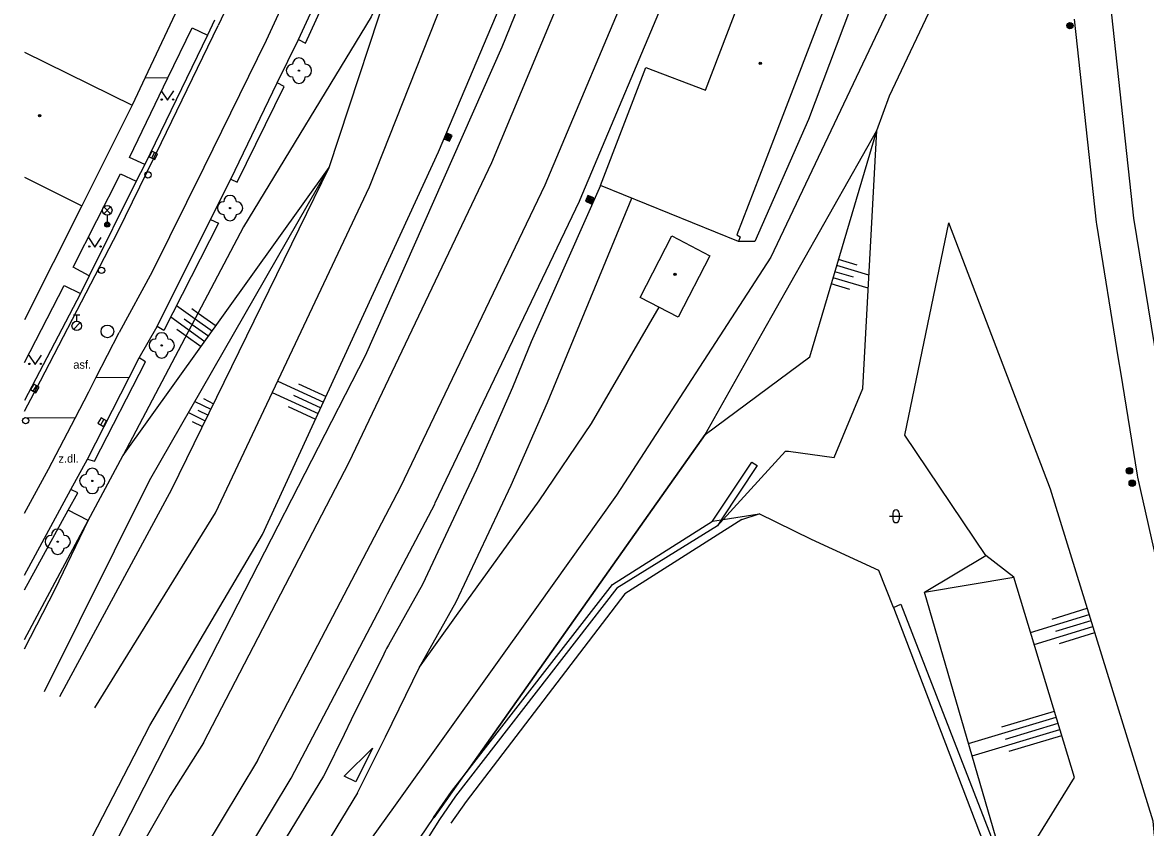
# Model space of a CAD drawing. Extents: x -596229 to -595156, y -1161237 to -1159376.
# Drawn here: x -596228.4 to -596139.8, y -1160502.9 to -1160439.4 of the extents above; entities that cross this region are included whole.
import ezdxf

# ---------------------------------------------------------------- set-up
doc = ezdxf.new("R2010")
doc.units = 0
for name, color, linetype in [('Level 22', 7, 'Continuous'), ('Level 25', 7, 'Continuous'), ('Level 27', 7, 'Continuous'), ('Level 28', 7, 'Continuous'), ('Level 33', 7, 'Continuous'), ('Level 36', 7, 'Continuous'), ('Level 39', 7, 'Continuous'), ('Specificka linie pasportu komunikaci', 7, 'Continuous'), ('TM - budovy zdene_ betonove - VP', 7, 'Continuous'), ('TM - CD - osa koleji', 7, 'Continuous'), ('TM - chodniky - VP', 7, 'Continuous'), ('TM - dolni hrana svahu', 7, 'Continuous'), ('TM - horni hrana svahu', 7, 'Continuous'), ('TM - komunikace - VP', 7, 'Continuous'), ('TM - letecke snimky - pomocna linie', 7, 'Continuous'), ('TM - plot nerozliseny - VP', 7, 'Continuous'), ('TM - popis povrchu', 7, 'Continuous'), ('TM - rozhrani ploch obecne - VP', 7, 'Continuous'), ('TM - srafovani', 7, 'Continuous'), ('TM - zabradli - VP', 7, 'Continuous'), ('TM - zed operna - VP', 7, 'Continuous')]:
    doc.layers.add(name, color=color, linetype=linetype)

msp = doc.modelspace()

# ---------------------------------------------------------------- linework, layer by layer
at = {"layer": 'Level 22'}
for centre in [(-596206.56, -1160443.25), (-596211.99, -1160454.09), (-596217.38, -1160464.92), (-596222.86, -1160475.61), (-596225.59, -1160480.4)]:
    msp.add_circle(centre, 0.05, dxfattribs=at)
for centre, start, end in [((-596206.56, -1160442.75), 0, 180), ((-596207.06, -1160443.25), 90, 270), ((-596206.06, -1160443.25), 270, 90), ((-596206.56, -1160443.75), 180, 0), ((-596211.99, -1160453.59), 0, 180), ((-596212.49, -1160454.09), 90, 270), ((-596211.49, -1160454.09), 270, 90), ((-596211.99, -1160454.59), 180, 0), ((-596217.38, -1160464.42), 0, 180), ((-596217.88, -1160464.92), 90, 270), ((-596216.88, -1160464.92), 270, 90), ((-596217.38, -1160465.42), 180, 0), ((-596223.36, -1160475.61), 90, 270), ((-596222.86, -1160475.11), 0, 180), ((-596222.36, -1160475.61), 270, 90), ((-596222.86, -1160476.11), 180, 0), ((-596226.09, -1160480.4), 90, 270), ((-596225.59, -1160479.9), 0, 180), ((-596225.09, -1160480.4), 270, 90), ((-596225.59, -1160480.9), 180, 0)]:
    msp.add_arc(centre, 0.5, start, end, dxfattribs=at)
at = {"layer": 'Level 25'}
for points in [[(-596195.129, -1160448.619), (-596194.671, -1160448.819), (-596194.471, -1160448.361), (-596194.929, -1160448.161)], [(-596195.063, -1160448.594), (-596194.696, -1160448.753), (-596194.537, -1160448.386), (-596194.904, -1160448.227)], [(-596194.997, -1160448.568), (-596194.722, -1160448.687), (-596194.603, -1160448.412), (-596194.878, -1160448.293)], [(-596194.932, -1160448.542), (-596194.748, -1160448.622), (-596194.668, -1160448.438), (-596194.852, -1160448.358)], [(-596194.866, -1160448.516), (-596194.774, -1160448.556), (-596194.734, -1160448.464), (-596194.826, -1160448.424)], [(-596183.959, -1160453.549), (-596183.501, -1160453.749), (-596183.301, -1160453.291), (-596183.759, -1160453.091)], [(-596183.893, -1160453.524), (-596183.526, -1160453.683), (-596183.367, -1160453.316), (-596183.734, -1160453.157)], [(-596183.827, -1160453.498), (-596183.552, -1160453.617), (-596183.433, -1160453.342), (-596183.708, -1160453.223)], [(-596183.762, -1160453.472), (-596183.578, -1160453.552), (-596183.498, -1160453.368), (-596183.682, -1160453.288)], [(-596183.696, -1160453.446), (-596183.604, -1160453.486), (-596183.564, -1160453.394), (-596183.656, -1160453.354)]]:
    msp.add_lwpolyline(points, close=True, dxfattribs=at)
for centre, radius in [((-596145.73, -1160439.7), 0.25), ((-596145.73, -1160439.7), 0.2), ((-596145.73, -1160439.7), 0.15), ((-596145.73, -1160439.7), 0.1), ((-596145.73, -1160439.7), 0.05), ((-596141.04, -1160474.81), 0.25), ((-596141.04, -1160474.81), 0.2), ((-596141.04, -1160474.81), 0.15), ((-596141.04, -1160474.81), 0.1), ((-596141.04, -1160474.81), 0.05), ((-596140.82, -1160475.79), 0.25), ((-596140.82, -1160475.79), 0.2), ((-596140.82, -1160475.79), 0.15), ((-596140.82, -1160475.79), 0.1), ((-596140.82, -1160475.79), 0.05)]:
    msp.add_circle(centre, radius, dxfattribs=at)
at = {"layer": 'Level 27'}
for p, q in [((-596218.159, -1160450.155), (-596217.941, -1160449.705)), ((-596227.519, -1160468.524), (-596227.261, -1160468.096)), ((-596222.193, -1160471.188), (-596221.947, -1160470.752))]:
    msp.add_line(p, q, dxfattribs=at)
for points in [[(-596217.934, -1160450.264), (-596217.716, -1160449.814), (-596218.166, -1160449.596), (-596218.384, -1160450.046)], [(-596227.305, -1160468.653), (-596227.047, -1160468.225), (-596227.475, -1160467.967), (-596227.733, -1160468.395)], [(-596221.975, -1160471.311), (-596221.729, -1160470.875), (-596222.165, -1160470.629), (-596222.411, -1160471.065)]]:
    msp.add_lwpolyline(points, close=True, dxfattribs=at)
msp.add_circle((-596221.67, -1160463.82), 0.5, dxfattribs=at)
at = {"layer": 'Level 28'}
for p, q in [((-596224.34, -1160462.505), (-596223.84, -1160462.505)), ((-596224.09, -1160463.005), (-596224.09, -1160462.505)), ((-596224.348, -1160463.652), (-596223.818, -1160463.122))]:
    msp.add_line(p, q, dxfattribs=at)
for centre, radius in [((-596218.47, -1160451.47), 0.25), ((-596222.13, -1160459), 0.25), ((-596224.09, -1160463.38), 0.375), ((-596228.12, -1160470.85), 0.25)]:
    msp.add_circle(centre, radius, dxfattribs=at)
at = {"layer": 'Level 33'}
for p, q in [((-596221.945, -1160454.53), (-596221.415, -1160454)), ((-596221.945, -1160454), (-596221.415, -1160454.53)), ((-596221.68, -1160454.64), (-596221.68, -1160455.39))]:
    msp.add_line(p, q, dxfattribs=at)
for centre, radius in [((-596221.68, -1160454.265), 0.375), ((-596221.68, -1160455.39), 0.2), ((-596221.68, -1160455.39), 0.145), ((-596221.68, -1160455.39), 0.0876)]:
    msp.add_circle(centre, radius, dxfattribs=at)
at = {"layer": 'Level 36'}
for p, q in [((-596159.956, -1160478.396), (-596158.956, -1160478.396)), ((-596159.706, -1160478.146), (-596159.706, -1160478.646)), ((-596159.206, -1160478.146), (-596159.206, -1160478.646))]:
    msp.add_line(p, q, dxfattribs=at)
for points in [[(-596217.43, -1160444.83), (-596216.93, -1160445.58), (-596216.43, -1160444.83)], [(-596223.15, -1160456.42), (-596222.65, -1160457.17), (-596222.15, -1160456.42)], [(-596227.87, -1160465.68), (-596227.37, -1160466.43), (-596226.87, -1160465.68)]]:
    msp.add_lwpolyline(points, dxfattribs=at)
for centre in [(-596217.38, -1160445.53), (-596216.481, -1160445.53), (-596223.1, -1160457.12), (-596222.201, -1160457.12), (-596227.82, -1160466.38), (-596226.921, -1160466.38)]:
    msp.add_circle(centre, 0.05, dxfattribs=at)
for centre, start, end in [((-596159.456, -1160478.146), 0, 180), ((-596159.456, -1160478.646), 180, 0)]:
    msp.add_arc(centre, 0.25, start, end, dxfattribs=at)
at = {"layer": 'Level 39'}
for centre, radius in [((-596170.17, -1160442.67), 0.09), ((-596170.17, -1160442.67), 0.0398), ((-596227.02, -1160446.81), 0.09), ((-596227.02, -1160446.81), 0.0398), ((-596176.89, -1160459.32), 0.09), ((-596176.89, -1160459.32), 0.0398)]:
    msp.add_circle(centre, radius, dxfattribs=at)
at = {"layer": 'Specificka linie pasportu komunikaci'}
for points in [[(-596198.69, -1160434.2), (-596200.87, -1160439), (-596210.93, -1160455.57), (-596220.44, -1160473.64)], [(-596218.7, -1160443.8), (-596216.89, -1160443.81)], [(-596219.96, -1160467.46), (-596222.58, -1160467.49)], [(-596224.21, -1160470.65), (-596228.22, -1160470.622)], [(-596223.18, -1160478.74), (-596224.76, -1160477.92)], [(-596228.22, -1160488.856), (-596225.79, -1160484.14), (-596223.18, -1160478.74)]]:
    msp.add_lwpolyline(points, dxfattribs=at)
at = {"layer": 'TM - budovy zdene_ betonove - VP'}
for points in [[(-596174.49, -1160444.78), (-596164.85, -1160419.65)], [(-596158.83, -1160422), (-596165.81, -1160440.09)], [(-596215.88, -1160437.81), (-596218.7, -1160443.8)], [(-596165.81, -1160440.09), (-596169.78, -1160450.41)], [(-596228.22, -1160441.779), (-596219.72, -1160445.97)], [(-596182.77, -1160452.3), (-596179.18, -1160443.01)], [(-596179.18, -1160443.01), (-596174.49, -1160444.78)], [(-596218.7, -1160443.8), (-596219.72, -1160445.97)], [(-596219.72, -1160445.97), (-596223.69, -1160453.91)], [(-596169.78, -1160450.41), (-596172.02, -1160456.21)], [(-596228.22, -1160451.647), (-596223.69, -1160453.91)], [(-596171.88, -1160456.72), (-596182.77, -1160452.3)], [(-596223.69, -1160453.91), (-596228.22, -1160462.905)], [(-596179.65, -1160461.14), (-596177.15, -1160456.27)], [(-596177.15, -1160456.27), (-596174.13, -1160457.85)], [(-596172.02, -1160456.21), (-596171.74, -1160456.36)], [(-596171.74, -1160456.36), (-596171.88, -1160456.72)], [(-596174.13, -1160457.85), (-596176.65, -1160462.68)], [(-596176.65, -1160462.68), (-596179.65, -1160461.14)]]:
    msp.add_lwpolyline(points, dxfattribs=at)
at = {"layer": 'TM - CD - osa koleji'}
for points in [[(-596209.83, -1160497.66), (-596198.51, -1160476.05), (-596187.13, -1160452.26), (-596172.45, -1160417.42), (-596169.79, -1160410.54), (-596166.49, -1160401.67), (-596166.23, -1160400.97), (-596165.98, -1160400.26), (-596158.86, -1160380.06), (-596148.91, -1160350.26), (-596144.06, -1160335.69), (-596141.68, -1160328.54), (-596135.63, -1160310.38), (-596131.86, -1160299.05)], [(-596214.1, -1160496.27), (-596202.59, -1160474.13), (-596191.35, -1160450.49), (-596176.42, -1160414.79), (-596174.21, -1160408.97), (-596170.88, -1160399.93), (-596170.62, -1160399.23), (-596170.37, -1160398.52), (-596162.3, -1160375.35), (-596157.96, -1160362.38), (-596153.65, -1160349.46), (-596153.33, -1160348.5), (-596148.58, -1160334.25), (-596148.24, -1160333.21)], [(-596140.91, -1160362.02), (-596144.12, -1160378.32), (-596148.32, -1160398.86), (-596154.5, -1160423.44), (-596159.1, -1160436.39), (-596169.32, -1160457.95), (-596181.5, -1160476.74), (-596187.82, -1160485.6), (-596198.97, -1160501.18)], [(-596074.23, -1160665.02), (-596082.93, -1160640.58), (-596093.29, -1160611.48), (-596104.04, -1160581.31), (-596112.72, -1160556.78), (-596123.04, -1160527.19), (-596127.3, -1160514.27), (-596132.74, -1160495.66), (-596137.47, -1160474.66), (-596140.69, -1160454.88), (-596142.42, -1160438.86), (-596143.61, -1160415.81), (-596143.6, -1160402.29), (-596142.31, -1160378.67), (-596140.91, -1160362.02)], [(-596197.04, -1160490.3), (-596194.15, -1160485.15), (-596189.81, -1160475.94), (-596186.96, -1160469.43), (-596180.3, -1160453.3)], [(-596197.04, -1160490.3), (-596194.12, -1160486.23), (-596187.61, -1160477.18), (-596183.47, -1160471.09), (-596178.15, -1160461.91)], [(-596201.93, -1160500.22), (-596200.31, -1160496.94), (-596199.74, -1160495.78), (-596197.04, -1160490.3)], [(-596214.1, -1160496.27), (-596216.73, -1160500.43), (-596228.22, -1160520.504)], [(-596209.83, -1160497.66), (-596218.18, -1160511.54), (-596228.01, -1160528.13), (-596228.22, -1160528.463)], [(-596201.93, -1160500.22), (-596223.04, -1160534.91)], [(-596198.97, -1160501.18), (-596202.11, -1160505.57), (-596223.04, -1160534.91), (-596228.22, -1160542.144)]]:
    msp.add_lwpolyline(points, dxfattribs=at)
at = {"layer": 'TM - chodniky - VP'}
for points in [[(-596206.6, -1160440.8), (-596206.04, -1160441.08), (-596199.14, -1160425.99)], [(-596216.89, -1160443.81), (-596214.99, -1160439.87), (-596213.78, -1160440.44)], [(-596218.72, -1160450.66), (-596219.93, -1160450.1), (-596216.89, -1160443.81)], [(-596211.94, -1160451.82), (-596211.42, -1160452.05), (-596207.72, -1160444.5), (-596208.28, -1160444.21)], [(-596223.1, -1160459.43), (-596224.38, -1160458.75), (-596220.64, -1160451.39), (-596219.4, -1160451.97)], [(-596213.53, -1160455), (-596212.91, -1160455.27), (-596217.21, -1160463.75)], [(-596228.22, -1160466.269), (-596225.07, -1160460.19), (-596223.8, -1160460.82)], [(-596217.21, -1160463.75), (-596217.73, -1160463.43)], [(-596223.23, -1160473.88), (-596222.7, -1160474.06), (-596218.67, -1160466.22), (-596219.17, -1160465.91)], [(-596224.76, -1160477.92), (-596224.01, -1160476.56), (-596224.56, -1160476.29)], [(-596228.22, -1160484.189), (-596224.76, -1160477.92)]]:
    msp.add_lwpolyline(points, dxfattribs=at)
at = {"layer": 'TM - dolni hrana svahu'}
for points in [[(-596222.67, -1160493.5), (-596213.14, -1160478.12), (-596200.99, -1160452.41), (-596193.08, -1160432.41), (-596179.29, -1160397.71), (-596177.51, -1160383.52)], [(-596173.1, -1160478.66), (-596168.17, -1160473.25), (-596167.95, -1160473.26), (-596164.33, -1160473.77), (-596162.06, -1160468.31), (-596160.98, -1160447.96)], [(-596226.64, -1160492.21), (-596218.35, -1160475.58), (-596204.17, -1160450.9)], [(-596152.36, -1160481.48), (-596158.75, -1160472), (-596155.29, -1160455.24)], [(-596173.54, -1160479.14), (-596173.1, -1160478.66)], [(-596157.2, -1160484.38), (-596152.36, -1160481.48)], [(-596150.16, -1160483.2), (-596152.36, -1160481.48)], [(-596150.54, -1160507.33), (-596157.2, -1160484.38)]]:
    msp.add_lwpolyline(points, dxfattribs=at)
at = {"layer": 'TM - horni hrana svahu'}
for points in [[(-596218.33, -1160494.9), (-596209.43, -1160479.83), (-596195.54, -1160449.66), (-596182.63, -1160419.12), (-596172.15, -1160391.34), (-596162.45, -1160363.24), (-596154.89, -1160339.59), (-596152.79, -1160332.95)], [(-596204.17, -1160450.9), (-596198.69, -1160434.2)], [(-596166.26, -1160465.83), (-596160.98, -1160447.96)], [(-596225.41, -1160492.61), (-596216.59, -1160476.26), (-596204.17, -1160450.9)], [(-596220.44, -1160473.64), (-596204.17, -1160450.9)], [(-596077.42, -1160664.39), (-596084.8, -1160656.92), (-596090.31, -1160641.84), (-596100.59, -1160614.14), (-596112.29, -1160583), (-596120.41, -1160559.34), (-596131.56, -1160534.42), (-596137.93, -1160516.11), (-596139.16, -1160502.43), (-596147.28, -1160476.26), (-596155.29, -1160455.24)], [(-596174.52, -1160471.95), (-596166.26, -1160465.83)], [(-596174.52, -1160471.95), (-596193.14, -1160498.29)], [(-596223.18, -1160478.74), (-596220.44, -1160473.64)], [(-596228.22, -1160488.118), (-596223.18, -1160478.74)], [(-596157.2, -1160484.38), (-596150.16, -1160483.2)], [(-596150.54, -1160507.33), (-596145.38, -1160499), (-596150.16, -1160483.2)]]:
    msp.add_lwpolyline(points, dxfattribs=at)
at = {"layer": 'TM - komunikace - VP'}
for points in [[(-596206.6, -1160440.8), (-596197.85, -1160421.87)], [(-596213.21, -1160439.26), (-596213.78, -1160440.44)], [(-596213.78, -1160440.44), (-596218.72, -1160450.66)], [(-596208.28, -1160444.21), (-596206.6, -1160440.8)], [(-596211.94, -1160451.82), (-596208.28, -1160444.21)], [(-596218.72, -1160450.66), (-596219.4, -1160451.97)], [(-596219.4, -1160451.97), (-596223.1, -1160459.43)], [(-596213.53, -1160455), (-596211.94, -1160451.82)], [(-596217.73, -1160463.43), (-596213.53, -1160455)], [(-596223.1, -1160459.43), (-596223.8, -1160460.82)], [(-596223.8, -1160460.82), (-596228.22, -1160469.266)], [(-596219.17, -1160465.91), (-596217.73, -1160463.43)], [(-596219.96, -1160467.46), (-596219.17, -1160465.91)], [(-596223.23, -1160473.88), (-596219.96, -1160467.46)], [(-596224.56, -1160476.29), (-596223.23, -1160473.88)], [(-596228.22, -1160483.038), (-596224.56, -1160476.29)]]:
    msp.add_lwpolyline(points, dxfattribs=at)
at = {"layer": 'TM - letecke snimky - pomocna linie'}
for points in [[(-596142.29, -1160307.81), (-596164.93, -1160374.95), (-596176.79, -1160407.54), (-596190.54, -1160441.41), (-596201.34, -1160465.75), (-596222.51, -1160507.03), (-596228.22, -1160516.183)], [(-596137.53, -1160330.01), (-596140.64, -1160345.12), (-596143.86, -1160361.47), (-596143.91, -1160361.77), (-596147.06, -1160377.73), (-596148.67, -1160385.6), (-596149.03, -1160387.35), (-596151.25, -1160398.19), (-596157.37, -1160422.57), (-596161.4, -1160433.9), (-596166.36, -1160447.09), (-596170.59, -1160456.72), (-596171.88, -1160456.72)], [(-596228.22, -1160534.102), (-596225.47, -1160529.73), (-596225.43, -1160529.66), (-596215.6, -1160513.07), (-596207.25, -1160499.18), (-596207.17, -1160499.05), (-596200.05, -1160485.46), (-596199.56, -1160484.52), (-596195.85, -1160477.44), (-596195.8, -1160477.34), (-596184.42, -1160453.55), (-596184.37, -1160453.42), (-596169.69, -1160418.58), (-596169.65, -1160418.5), (-596166.99, -1160411.6), (-596163.68, -1160402.72), (-596163.15, -1160401.26), (-596156.02, -1160381.03), (-596146.06, -1160351.21), (-596141.21, -1160336.64)], [(-596160.98, -1160447.96), (-596159.97, -1160445.23), (-596159.74, -1160444.74), (-596156.39, -1160437.68)], [(-596145.4, -1160439.18), (-596143.67, -1160455.2), (-596143.65, -1160455.36), (-596141.92, -1160465.97), (-596141.75, -1160467.02), (-596140.43, -1160475.16), (-596140.4, -1160475.32), (-596135.67, -1160496.32), (-596135.62, -1160496.5), (-596131.17, -1160511.71), (-596130.9, -1160512.64), (-596130.18, -1160515.11), (-596130.15, -1160515.21), (-596125.88, -1160528.15), (-596115.55, -1160557.77), (-596113.7, -1160563)], [(-596174.52, -1160471.95), (-596170.01, -1160463.95), (-596165.5, -1160455.95), (-596160.98, -1160447.96)], [(-596182.77, -1160452.3), (-596187.83, -1160463.68), (-596188.23, -1160464.65), (-596189.72, -1160468.25), (-596192.54, -1160474.7), (-596196.82, -1160483.78), (-596199.49, -1160488.55), (-596199.65, -1160488.82), (-596199.73, -1160488.98), (-596199.87, -1160489.27), (-596202.43, -1160494.46), (-596203, -1160495.61), (-596204.5, -1160498.66), (-596204.62, -1160498.89), (-596225.48, -1160533.16), (-596225.64, -1160533.41), (-596228.22, -1160537.01)], [(-596173.92, -1160478.79), (-596173.24, -1160478.68)], [(-596173.24, -1160478.68), (-596173.1, -1160478.66)], [(-596173.1, -1160478.66), (-596170.26, -1160478.2)], [(-596193.14, -1160498.29), (-596194.52, -1160500.11)]]:
    msp.add_lwpolyline(points, dxfattribs=at)
at = {"layer": 'TM - plot nerozliseny - VP'}
for points in [[(-596171.63, -1160478.66), (-596180.86, -1160484.51)], [(-596171.63, -1160478.66), (-596170.26, -1160478.2)], [(-596159.66, -1160485.59), (-596160.81, -1160482.68), (-596166.11, -1160480.23), (-596170.26, -1160478.2)], [(-596180.86, -1160484.51), (-596193.37, -1160500.9), (-596194.58, -1160502.6)]]:
    msp.add_lwpolyline(points, dxfattribs=at)
at = {"layer": 'TM - rozhrani ploch obecne - VP'}
for points in [[(-596194.94, -1160399.46), (-596198.88, -1160409.02), (-596202.37, -1160416.94), (-596207.53, -1160428.27), (-596212.93, -1160439.69)], [(-596197.17, -1160414.48), (-596199.67, -1160420.33), (-596209.15, -1160440.87), (-596214.05, -1160450.9), (-596218.13, -1160459.13), (-596220.74, -1160463.9)], [(-596228.22, -1160470.099), (-596226.94, -1160467.72), (-596220.83, -1160455.92), (-596217.39, -1160448.91), (-596212.93, -1160439.69)], [(-596222.58, -1160467.49), (-596220.74, -1160463.9)], [(-596224.21, -1160470.65), (-596223.14, -1160468.59), (-596222.58, -1160467.49)], [(-596228.22, -1160478.152), (-596226.31, -1160474.68), (-596224.21, -1160470.65)], [(-596173.92, -1160478.79), (-596170.84, -1160474.12), (-596170.41, -1160474.38), (-596173.24, -1160478.68)], [(-596193.5, -1160498.8), (-596181.83, -1160483.79), (-596173.92, -1160478.79)], [(-596173.24, -1160478.68), (-596173.54, -1160479.14)], [(-596173.54, -1160479.14), (-596181.48, -1160484.06), (-596194.2, -1160500.47), (-596195.46, -1160502.31)], [(-596159.66, -1160485.59), (-596159.07, -1160485.33), (-596150.54, -1160507.33)], [(-596228.22, -1160514.038), (-596218.33, -1160494.9)], [(-596202.99, -1160498.89), (-596200.76, -1160496.68), (-596202.07, -1160499.33), (-596202.99, -1160498.89)], [(-596194.52, -1160500.11), (-596193.5, -1160498.8)], [(-596195.93, -1160502.16), (-596194.52, -1160500.11)], [(-596195.93, -1160502.16), (-596206.74, -1160518.11)], [(-596195.46, -1160502.31), (-596205.79, -1160518.68)]]:
    msp.add_lwpolyline(points, dxfattribs=at)
at = {"layer": 'TM - srafovani'}
for points in [[(-596161.59, -1160459.38), (-596164.13, -1160458.63)], [(-596162.53, -1160458.58), (-596163.99, -1160458.15)], [(-596162.81, -1160459.54), (-596164.27, -1160459.11)], [(-596163.1, -1160460.5), (-596164.56, -1160460.07)], [(-596161.64, -1160460.41), (-596164.42, -1160459.59)], [(-596216.21, -1160461.77), (-596214.75, -1160462.82), (-596213.39, -1160463.79)], [(-596215.02, -1160462.01), (-596214.51, -1160462.37), (-596213.1, -1160463.38)], [(-596216.66, -1160462.67), (-596213.97, -1160464.6)], [(-596215.6, -1160462.82), (-596214.98, -1160463.26), (-596213.68, -1160464.19)], [(-596216.18, -1160463.63), (-596215.45, -1160464.16), (-596214.26, -1160465.01)], [(-596208.23, -1160467.73), (-596204.62, -1160469.39)], [(-596206.59, -1160467.94), (-596204.42, -1160468.94)], [(-596214.1, -1160469.12), (-596213.29, -1160469.52)], [(-596208.66, -1160468.63), (-596205.04, -1160470.3)], [(-596207, -1160468.85), (-596204.83, -1160469.85)], [(-596214.77, -1160469.35), (-596213.51, -1160469.96)], [(-596214.54, -1160470.02), (-596213.73, -1160470.41)], [(-596207.42, -1160469.75), (-596205.25, -1160470.75)], [(-596215.27, -1160470.22), (-596213.95, -1160470.86)], [(-596214.98, -1160470.92), (-596214.17, -1160471.31)], [(-596147.14, -1160486.52), (-596144.37, -1160485.65)], [(-596148.84, -1160487.57), (-596144.22, -1160486.13)], [(-596146.85, -1160487.47), (-596144.07, -1160486.61)], [(-596148.55, -1160488.52), (-596143.92, -1160487.09)], [(-596146.55, -1160488.43), (-596143.77, -1160487.56)], [(-596151.11, -1160495.01), (-596146.96, -1160493.76)], [(-596153.73, -1160496.33), (-596146.82, -1160494.24)], [(-596150.82, -1160495.97), (-596146.67, -1160494.72)], [(-596153.45, -1160497.29), (-596146.53, -1160495.2)], [(-596150.53, -1160496.93), (-596146.38, -1160495.68)]]:
    msp.add_lwpolyline(points, dxfattribs=at)
at = {"layer": 'TM - zabradli - VP'}
for points in [[(-596193.5, -1160498.8), (-596193.14, -1160498.29), (-596174.52, -1160471.95)], [(-596195.89, -1160502.17), (-596193.5, -1160498.8)]]:
    msp.add_lwpolyline(points, dxfattribs=at)
at = {"layer": 'TM - zed operna - VP'}
msp.add_lwpolyline([(-596159.66, -1160485.59), (-596151.25, -1160507.6)], dxfattribs=at)

# ---------------------------------------------------------------- texts
at = {"layer": 'TM - popis povrchu'}
for s, p in [('asf.', (-596224.36, -1160466.76)), ('z.dl.', (-596225.53, -1160474.17))]:
    msp.add_text(s, height=0.65, dxfattribs=at).set_placement(p)

doc.saveas('drawing.dxf')
